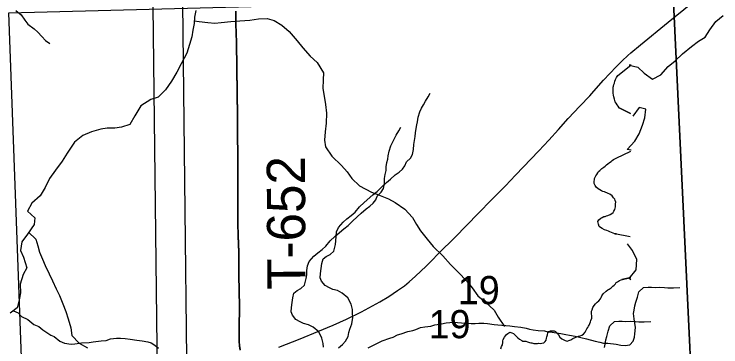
# Model space of a CAD drawing. Extents: x -21.1 to 50.3, y -4.9 to 22.1.
# Drawn here: x 2.529 to 3.578, y 15.362 to 15.856 of the extents above; entities that cross this region are included whole.
import ezdxf

# ---------------------------------------------------------------- set-up
doc = ezdxf.new("R2010")
doc.units = 0
for name, color, linetype in [('GM_X_Minor_River', 7, 'Continuous'), ('GM_X_Rail_Line_Text', 7, 'Continuous'), ('GM_X_Section', 7, 'Continuous'), ('GM_X_Section_Text', 7, 'Continuous'), ('GM_X_State_Route', 7, 'Continuous'), ('GM_X_Township_Road', 7, 'Continuous'), ('GM_X_Township_Road_Text', 7, 'Continuous')]:
    doc.layers.add(name, color=color, linetype=linetype)

msp = doc.modelspace()

# ---------------------------------------------------------------- linework, layer by layer
at = {"layer": 'GM_X_Minor_River'}
for points in [[(2.7985, 15.8612), (2.7969, 15.8513), (2.7961, 15.8419), (2.7945, 15.832), (2.7926, 15.8225), (2.7895, 15.8108), (2.7852, 15.7979), (2.7771, 15.7824), (2.7706, 15.7699), (2.7626, 15.7567), (2.7537, 15.7439), (2.7427, 15.7329), (2.732, 15.7292), (2.7172, 15.7198), (2.7083, 15.7051), (2.7007, 15.6922), (2.6885, 15.6885), (2.6786, 15.687), (2.6669, 15.6867), (2.6574, 15.6853), (2.6437, 15.6815), (2.6311, 15.6759), (2.6185, 15.6658), (2.6078, 15.6499), (2.6001, 15.6378), (2.5902, 15.6246), (2.5814, 15.6121), (2.5752, 15.5989), (2.5675, 15.5864), (2.5553, 15.5755), (2.5488, 15.5634), (2.5594, 15.5538), (2.5585, 15.5436), (2.5486, 15.5296), (2.5405, 15.5179), (2.5382, 15.5054), (2.5427, 15.4955), (2.5479, 15.4795), (2.5425, 15.4697), (2.5378, 15.4553), (2.5381, 15.4424), (2.5362, 15.4318), (2.5334, 15.4201), (2.5231, 15.4122)], [(2.5316, 15.8612), (2.5393, 15.8548), (2.545, 15.8472), (2.5493, 15.8412), (2.5588, 15.834), (2.5642, 15.8295), (2.57, 15.8227), (2.5753, 15.8171), (2.5818, 15.8125)], [(2.7965, 15.8461), (2.8037, 15.8452), (2.8166, 15.8436), (2.8269, 15.8428), (2.8364, 15.8435), (2.8508, 15.8453), (2.8641, 15.846), (2.8789, 15.847), (2.8918, 15.8489), (2.9047, 15.8495), (2.9149, 15.8464), (2.9266, 15.8395), (2.9372, 15.8304), (2.9493, 15.8166), (2.9575, 15.806), (2.9685, 15.7938), (2.9787, 15.7842), (2.9884, 15.769), (2.988, 15.7587), (2.9871, 15.7458), (2.9893, 15.7341), (2.9911, 15.7219), (2.9926, 15.709), (2.9925, 15.6942), (2.9909, 15.6813), (2.9897, 15.6692), (2.9911, 15.6593), (3.0009, 15.6452), (3.0152, 15.6315), (3.0235, 15.6219), (3.0303, 15.612), (3.042, 15.601), (3.0597, 15.5917), (3.07, 15.5879), (3.0847, 15.5817), (3.0949, 15.5763), (3.1089, 15.5668), (3.1206, 15.5542), (3.1266, 15.5439), (3.1322, 15.5344), (3.1424, 15.5218), (3.1514, 15.5111), (3.1654, 15.4974), (3.1767, 15.4844), (3.1887, 15.4726), (3.2008, 15.46), (3.2091, 15.4497), (3.2177, 15.4379), (3.2279, 15.4295), (3.2419, 15.4169), (3.2479, 15.4062), (3.2573, 15.3925)], [(3.4454, 15.7804), (3.4422, 15.7804), (3.4551, 15.7771), (3.4648, 15.7686), (3.4769, 15.7597), (3.4891, 15.766), (3.5003, 15.7784), (3.5107, 15.7869), (3.5215, 15.797), (3.535, 15.8082), (3.5453, 15.8157), (3.5549, 15.822), (3.5623, 15.8329), (3.5709, 15.8449), (3.582, 15.8542)], [(3.4278, 15.7161), (3.4274, 15.7168), (3.4445, 15.7085), (3.4274, 15.7168), (3.426, 15.7192), (3.4245, 15.7215), (3.423, 15.7241), (3.4215, 15.7261), (3.4204, 15.7299), (3.4197, 15.7333), (3.419, 15.736), (3.4186, 15.7386), (3.4183, 15.7409), (3.4183, 15.7428), (3.4183, 15.7451), (3.4187, 15.7474), (3.4191, 15.7493), (3.4196, 15.7516), (3.4203, 15.7535), (3.4211, 15.7565), (3.4219, 15.7591), (3.4235, 15.7618), (3.4254, 15.7648), (3.445, 15.7803)], [(3.0104, 15.3608), (3.0164, 15.3655), (3.0209, 15.3708), (3.0251, 15.3777), (3.0261, 15.3834), (3.0276, 15.3887), (3.0306, 15.3964), (3.032, 15.4059), (3.0316, 15.4124), (3.0312, 15.4177), (3.0292, 15.4256), (3.0246, 15.4351), (3.0161, 15.4419), (3.0093, 15.4456), (3.002, 15.4475), (2.9971, 15.4497), (2.9906, 15.4531), (2.9856, 15.4595), (2.9836, 15.4648), (2.984, 15.4709), (2.985, 15.4785), (2.9861, 15.4858), (2.9876, 15.4926), (2.9925, 15.4965), (2.9982, 15.4995), (3.0035, 15.5041), (3.006, 15.5141), (3.0067, 15.5198), (3.0071, 15.5258), (3.0078, 15.5331), (3.0104, 15.5392), (3.0175, 15.5472), (3.0232, 15.5522), (3.0296, 15.5572), (3.0353, 15.5622), (3.0417, 15.5702), (3.0485, 15.5764), (3.0617, 15.5879), (3.0681, 15.5929), (3.0745, 15.5994), (3.0817, 15.6059), (3.0877, 15.6109), (3.0949, 15.6174), (3.1006, 15.6213), (3.1055, 15.6259), (3.1092, 15.6309), (3.1115, 15.6366), (3.1175, 15.6423), (3.1205, 15.6477), (3.1219, 15.6553), (3.1223, 15.6625), (3.1234, 15.6686), (3.1244, 15.6743), (3.1248, 15.6801), (3.1259, 15.6861), (3.127, 15.6915), (3.1277, 15.6964), (3.1291, 15.7033), (3.1314, 15.7109), (3.134, 15.7163), (3.1366, 15.7212), (3.1396, 15.7269), (3.1437, 15.7334), (3.1467, 15.7388)], [(3.4452, 15.654), (3.4392, 15.6551), (3.4507, 15.6674), (3.457, 15.6784), (3.4621, 15.6912), (3.4653, 15.7022), (3.4671, 15.715), (3.4572, 15.7175), (3.4479, 15.7047)], [(2.9883, 15.3618), (2.9879, 15.3672), (2.9859, 15.3751), (2.9813, 15.3846), (2.9729, 15.3914), (2.966, 15.3951), (2.9587, 15.397), (2.9538, 15.3992), (2.9473, 15.4026), (2.9423, 15.409), (2.9403, 15.4143), (2.9407, 15.4204), (2.9417, 15.428), (2.9428, 15.4352), (2.9443, 15.4421), (2.9492, 15.4459), (2.9549, 15.449), (2.9602, 15.4536), (2.9627, 15.4635), (2.9635, 15.4692), (2.9638, 15.4753), (2.9645, 15.4826), (2.9671, 15.4887), (2.9742, 15.4967), (2.9799, 15.5017), (2.9863, 15.5067), (2.992, 15.5117), (2.9984, 15.5197), (3.0052, 15.5259), (3.0184, 15.5374), (3.0248, 15.5424), (3.0312, 15.5489), (3.0384, 15.5554), (3.0444, 15.5604), (3.0516, 15.5669), (3.0573, 15.5708), (3.0622, 15.5754), (3.0659, 15.5804), (3.0682, 15.5861), (3.0742, 15.5918), (3.0772, 15.5972), (3.0787, 15.6048), (3.079, 15.612), (3.0801, 15.6181), (3.0812, 15.6238), (3.0815, 15.6295), (3.0826, 15.6356), (3.0837, 15.641), (3.0844, 15.6459), (3.0859, 15.6528), (3.0881, 15.6604), (3.0907, 15.6657), (3.0933, 15.6707), (3.0963, 15.6764), (3.1004, 15.6829), (3.1034, 15.6883)], [(3.444, 15.5257), (3.4211, 15.5302), (3.4237, 15.5298), (3.4211, 15.5302), (3.4135, 15.533), (3.4116, 15.5338), (3.409, 15.5349), (3.4056, 15.5361), (3.4022, 15.5377), (3.3995, 15.5392), (3.3976, 15.5408), (3.3969, 15.5442), (3.3962, 15.5461), (3.3958, 15.5484), (3.3974, 15.5507), (3.4001, 15.5533), (3.402, 15.5544), (3.4047, 15.5555), (3.4066, 15.5559), (3.4085, 15.5566), (3.4108, 15.557), (3.4142, 15.5588), (3.4165, 15.5603), (3.4185, 15.5618), (3.4196, 15.5637), (3.4208, 15.5663), (3.4216, 15.5682), (3.422, 15.5701), (3.422, 15.5724), (3.4221, 15.5743), (3.4225, 15.577), (3.4217, 15.5792), (3.421, 15.5812), (3.4191, 15.5835), (3.4169, 15.5862), (3.4135, 15.5889), (3.4112, 15.59), (3.4056, 15.5924), (3.4033, 15.5928), (3.401, 15.5936), (3.3988, 15.5952), (3.3961, 15.5967), (3.3935, 15.5994), (3.392, 15.6017), (3.3901, 15.6048), (3.3902, 15.6082), (3.3906, 15.6101), (3.391, 15.612), (3.3918, 15.6139), (3.393, 15.6162), (3.3941, 15.618), (3.3957, 15.6207), (3.3969, 15.6226), (3.3988, 15.6241), (3.4015, 15.6267), (3.4046, 15.6289), (3.4065, 15.6304), (3.4084, 15.6323), (3.4107, 15.6338), (3.413, 15.6357), (3.4153, 15.6371), (3.4172, 15.639), (3.4192, 15.6401), (3.4211, 15.6413), (3.423, 15.6424), (3.445, 15.6528)], [(2.5504, 15.5322), (2.561, 15.5219), (2.564, 15.5121), (2.5666, 15.5026), (2.5711, 15.4923), (2.5752, 15.4828), (2.5808, 15.4706), (2.5857, 15.4603), (2.5913, 15.4485), (2.5965, 15.4386), (2.6014, 15.4261), (2.6055, 15.4147), (2.6092, 15.404), (2.6129, 15.3904), (2.6147, 15.3793), (2.6257, 15.3675), (2.6378, 15.3606)], [(3.4449, 15.4617), (3.4423, 15.4639), (3.4527, 15.4767), (3.4537, 15.4919), (3.4471, 15.5053), (3.4396, 15.5149)], [(3.3867, 15.4086), (3.3863, 15.4109), (3.3864, 15.4128), (3.3864, 15.4154), (3.3872, 15.4173), (3.3884, 15.4204), (3.3903, 15.4234), (3.3923, 15.426), (3.3946, 15.4283), (3.3973, 15.4305), (3.3996, 15.4335), (3.4007, 15.4354), (3.4015, 15.4377), (3.4035, 15.4407), (3.4081, 15.4448), (3.4108, 15.4467), (3.4127, 15.4478), (3.4154, 15.4496), (3.4181, 15.4523), (3.42, 15.4538), (3.4219, 15.4556), (3.4231, 15.4575), (3.425, 15.4586), (3.4277, 15.4605), (3.4304, 15.4616), (3.4447, 15.465), (3.4312, 15.462)], [(3.4524, 15.4283), (3.4546, 15.436), (3.4568, 15.444), (3.4636, 15.4505), (3.4704, 15.4509), (3.4754, 15.4506), (3.4807, 15.4502), (3.4875, 15.4507), (3.4948, 15.4503), (3.4997, 15.4496), (3.5081, 15.4497), (3.5176, 15.4505)], [(3.0549, 15.3608), (3.0628, 15.3647), (3.0704, 15.3686), (3.0757, 15.3709), (3.0867, 15.3752), (3.092, 15.3767), (3.0984, 15.3802), (3.1037, 15.3814), (3.1136, 15.3849), (3.1208, 15.3865), (3.1257, 15.388), (3.1325, 15.3907), (3.139, 15.3919), (3.1477, 15.3931), (3.1538, 15.3947), (3.1637, 15.3963), (3.1705, 15.3979), (3.1815, 15.3987), (3.1933, 15.3977), (3.2009, 15.3974), (3.2078, 15.3971), (3.2135, 15.3971), (3.2192, 15.3975), (3.2264, 15.3972), (3.2321, 15.3969), (3.2416, 15.3954), (3.2473, 15.3951), (3.2534, 15.3944), (3.2652, 15.3933), (3.2721, 15.3926), (3.2812, 15.3912), (3.2892, 15.3901), (3.2942, 15.3886), (3.2999, 15.3875), (3.3071, 15.3865), (3.3166, 15.3858), (3.3216, 15.3847), (3.328, 15.384), (3.3341, 15.3829), (3.341, 15.3818), (3.3482, 15.3807), (3.3536, 15.3796), (3.3619, 15.3782), (3.3787, 15.3741), (3.3917, 15.3704), (3.3985, 15.369), (3.4042, 15.3679), (3.4107, 15.3675), (3.4229, 15.3661), (3.4297, 15.3646), (3.4362, 15.3643), (3.4434, 15.3651), (3.4483, 15.3705), (3.4502, 15.3766), (3.4509, 15.3815), (3.4516, 15.3907), (3.4495, 15.404), (3.4487, 15.4116), (3.4498, 15.4165), (3.4509, 15.423), (3.4524, 15.4283)], [(2.5278, 15.4155), (2.5347, 15.4125), (2.54, 15.4072), (2.5492, 15.4027), (2.558, 15.3952), (2.5656, 15.3922), (2.5717, 15.3873), (2.5832, 15.3794), (2.5882, 15.3776), (2.597, 15.3708), (2.6035, 15.3678), (2.6137, 15.3664), (2.6191, 15.3668), (2.6289, 15.368), (2.6403, 15.3685), (2.6464, 15.3697), (2.6582, 15.3709), (2.6658, 15.3717), (2.6722, 15.3741), (2.681, 15.3749), (2.6871, 15.3749), (2.6939, 15.3746), (2.7011, 15.3735), (2.711, 15.3721), (2.719, 15.371), (2.7274, 15.3699), (2.7324, 15.3681), (2.7377, 15.3647)], [(3.2517, 15.3591), (3.2529, 15.3625), (3.2541, 15.3652), (3.2545, 15.3686), (3.2546, 15.3709), (3.255, 15.3731), (3.2569, 15.3765), (3.26, 15.3803), (3.2623, 15.3822), (3.265, 15.384), (3.268, 15.3828), (3.2703, 15.382), (3.2726, 15.3801), (3.2744, 15.3782), (3.2767, 15.3755), (3.2793, 15.3736), (3.2827, 15.3716), (3.2846, 15.3708), (3.2869, 15.3704), (3.2888, 15.3704), (3.2911, 15.3696), (3.2941, 15.3688), (3.296, 15.3684), (3.2979, 15.368), (3.3009, 15.3672), (3.3028, 15.3671), (3.3059, 15.3671), (3.3078, 15.3675), (3.3104, 15.3674), (3.3127, 15.3678), (3.3154, 15.3681), (3.3177, 15.37), (3.3189, 15.3723), (3.3193, 15.3749), (3.3201, 15.3772), (3.3209, 15.3802), (3.3217, 15.3832), (3.3228, 15.3851), (3.3255, 15.3859), (3.3282, 15.3862), (3.3308, 15.3862), (3.3327, 15.385), (3.3354, 15.3827), (3.3372, 15.38), (3.3395, 15.3765), (3.3421, 15.3742), (3.3451, 15.3727), (3.3474, 15.3715), (3.35, 15.3707), (3.3527, 15.3714), (3.3558, 15.3725), (3.3588, 15.3744), (3.3619, 15.3762), (3.3672, 15.378), (3.3695, 15.3784), (3.3718, 15.3795), (3.3745, 15.381), (3.3768, 15.384), (3.3784, 15.387), (3.3796, 15.3889), (3.3807, 15.3908), (3.3819, 15.3927), (3.3827, 15.3946), (3.3839, 15.3968), (3.3847, 15.3995), (3.3854, 15.4014), (3.3866, 15.4048), (3.3867, 15.4086)], [(3.4091, 15.3778), (3.4113, 15.3854), (3.4135, 15.3934), (3.4203, 15.4), (3.4271, 15.4004), (3.4321, 15.4001), (3.4374, 15.3997), (3.4443, 15.4002), (3.4515, 15.3998), (3.4564, 15.3991), (3.4648, 15.3992), (3.4743, 15.4)], [(3.4054, 15.3611), (3.4065, 15.366), (3.4076, 15.3725), (3.4091, 15.3778)], [(2.7377, 15.3647), (2.7431, 15.3602)]]:
    msp.add_lwpolyline(points, dxfattribs=at)
at = {"layer": 'GM_X_Rail_Line_Text'}
for points in [[(2.8644, 15.358), (2.8635, 15.3641), (2.8632, 15.3703), (2.8631, 15.3796), (2.863, 15.3952), (2.8632, 15.4013), (2.8634, 15.4106), (2.8634, 15.4261), (2.8632, 15.4416), (2.8626, 15.4726), (2.8624, 15.4788), (2.8624, 15.5036), (2.8621, 15.514), (2.8616, 15.5288), (2.8613, 15.5439), (2.8612, 15.5563), (2.8612, 15.5966), (2.861, 15.6431), (2.8608, 15.6803), (2.8604, 15.7052), (2.8601, 15.7393), (2.8596, 15.7765), (2.8591, 15.8138), (2.8583, 15.8417), (2.8581, 15.8603)], [(2.8581, 15.8603), (2.8583, 15.8417), (2.8591, 15.8138), (2.8596, 15.7765), (2.8601, 15.7393), (2.8604, 15.7052), (2.8608, 15.6803), (2.861, 15.6431), (2.8612, 15.5966), (2.8612, 15.5563), (2.8613, 15.5439), (2.8616, 15.5288), (2.8621, 15.514), (2.8624, 15.5036), (2.8624, 15.4788), (2.8626, 15.4726), (2.8632, 15.4416), (2.8634, 15.4261), (2.8634, 15.4106), (2.8632, 15.4013), (2.863, 15.3952), (2.8631, 15.3796), (2.8632, 15.3703), (2.8635, 15.3641), (2.8644, 15.358)]]:
    msp.add_lwpolyline(points, dxfattribs=at)
at = {"layer": 'GM_X_Section'}
for points in [[(3.8359, 15.9702), (3.8488, 14.9511), (2.7899, 14.9492), (2.7784, 15.9607)], [(3.7926, 15.9197), (3.8056, 14.9006), (2.7466, 14.8987), (2.7351, 15.9102)], [(4.4951, 15.9048), (4.5163, 14.8604), (3.5576, 14.829), (3.5076, 15.884)], [(3.5076, 15.884), (3.5576, 14.829), (2.5595, 14.8074), (2.5208, 15.8578), (3.4867, 15.8836)]]:
    msp.add_lwpolyline(points, close=True, dxfattribs=at)
at = {"layer": 'GM_X_State_Route'}
msp.add_lwpolyline([(2.9222, 15.3615), (2.9539, 15.3742), (2.9798, 15.3848), (3.0026, 15.3946), (3.0223, 15.4035), (3.0446, 15.4143), (3.0557, 15.42), (3.0719, 15.4291), (3.0852, 15.4371), (3.0983, 15.4457), (3.1084, 15.4529), (3.1157, 15.4588), (3.1249, 15.4671), (3.1407, 15.4821), (3.1495, 15.4909), (3.1583, 15.4996), (3.1847, 15.5259), (3.1999, 15.5414), (3.2194, 15.5615), (3.2367, 15.5793), (3.2585, 15.6014), (3.2736, 15.617), (3.3079, 15.653), (3.3228, 15.6688), (3.3374, 15.6849), (3.3519, 15.7011), (3.3688, 15.7192), (3.3837, 15.735), (3.39, 15.7418), (3.4043, 15.7579), (3.4228, 15.7776), (3.4318, 15.7866), (3.4405, 15.7946), (3.445, 15.7986), (3.4593, 15.8105), (3.5001, 15.8439), (3.5338, 15.8712)], dxfattribs=at)
at = {"layer": 'GM_X_Township_Road'}
msp.add_lwpolyline([(2.8646, 15.3574), (2.8638, 15.3636), (2.8634, 15.3698), (2.8633, 15.3791), (2.8633, 15.3946), (2.8634, 15.4008), (2.8636, 15.41), (2.8636, 15.4256), (2.8634, 15.4411), (2.8628, 15.4721), (2.8626, 15.4783), (2.8626, 15.5031), (2.8623, 15.5135), (2.8618, 15.5282), (2.8615, 15.5433), (2.8614, 15.5557), (2.8614, 15.596), (2.8612, 15.6426), (2.861, 15.6798), (2.8606, 15.7046), (2.8603, 15.7388), (2.8598, 15.776), (2.8593, 15.8133), (2.8585, 15.8412), (2.8583, 15.8598)], dxfattribs=at)

# ---------------------------------------------------------------- texts
at = {"layer": 'GM_X_Section_Text'}
for p in [(3.1878, 15.4255), (3.1445, 15.375)]:
    msp.add_text('19', height=0.04186, rotation=0, dxfattribs=at).set_placement(p)
at = {"layer": 'GM_X_Township_Road_Text'}
msp.add_text('T-652', height=0.05682, rotation=90.2775, dxfattribs=at).set_placement((2.9617, 15.447))

doc.saveas('drawing.dxf')
